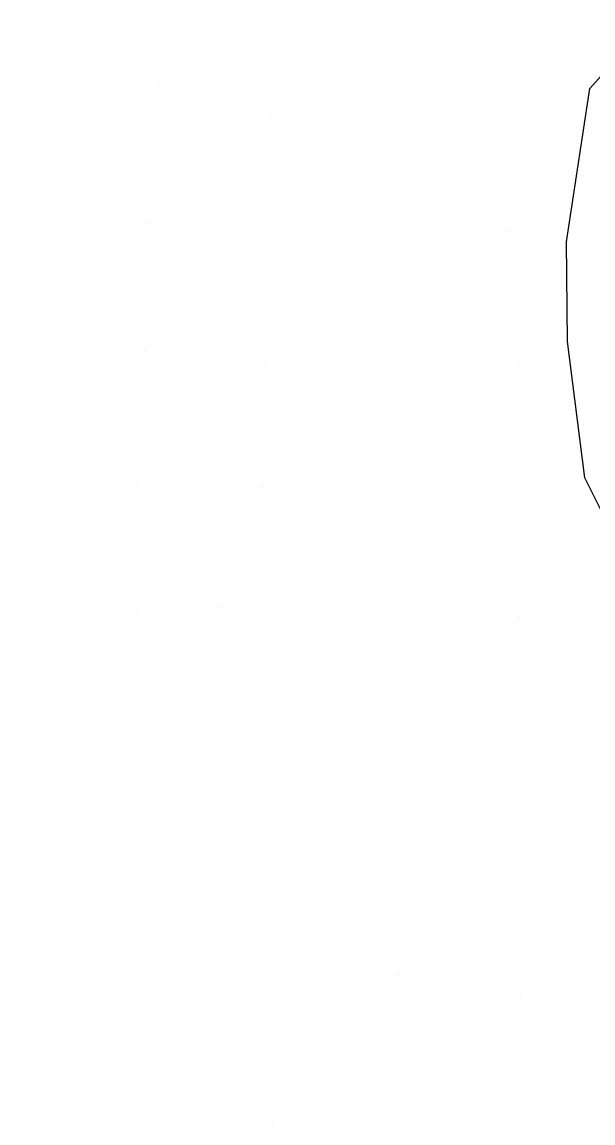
# Model space of a CAD drawing. Extents: x 1497074 to 1501343, y 481943 to 486114.
# Drawn here: x 1499317.8 to 1499408.8, y 485454.4 to 485629.8 of the extents above; entities that cross this region are included whole.
import ezdxf

# ---------------------------------------------------------------- set-up
doc = ezdxf.new("R2010")
doc.units = 0
doc.layers.add('PH Exist DTM Obscure Area', color=7, linetype='Continuous')
doc.layers.add('PH Exist DTM Point', color=7, linetype='Continuous')

msp = doc.modelspace()

# ---------------------------------------------------------------- linework, layer by layer
at = {"layer": 'PH Exist DTM Obscure Area'}
msp.add_lwpolyline([(1499513.88, 485522.34), (1499499.82, 485534.89), (1499487.92, 485541.54), (1499473.27, 485539.8), (1499461.8, 485530.28), (1499448.73, 485521.23), (1499437.28, 485517.32), (1499425.92, 485526.9), (1499415.81, 485540.51), (1499407.45, 485557.14), (1499404.7, 485578.88), (1499404.54, 485594.77), (1499408.26, 485619.21), (1499412.87, 485624.37), (1499425.41, 485630.45)], dxfattribs=at)
at = {"layer": 'PH Exist DTM Point'}
for p, q in [((1499339.66, 485619.98), (1499339.66, 485619.98)), ((1499376.47, 485615.53), (1499376.47, 485615.53)), ((1499357.42, 485614.64), (1499357.42, 485614.64)), ((1499397.72, 485614.41), (1499397.72, 485614.41)), ((1499337.66, 485597.73), (1499337.66, 485597.73)), ((1499376.24, 485596.4), (1499376.24, 485596.4)), ((1499395.41, 485596.4), (1499395.41, 485596.4)), ((1499356.92, 485595.13), (1499356.92, 485595.13)), ((1499337.26, 485577.29), (1499337.26, 485577.29)), ((1499376.24, 485576.15), (1499376.24, 485576.15)), ((1499356.62, 485575.4), (1499356.62, 485575.4)), ((1499396.95, 485575.1), (1499396.95, 485575.1)), ((1499374.78, 485557.43), (1499374.78, 485557.43)), ((1499336.2, 485556.1), (1499336.2, 485556.1)), ((1499356.25, 485555.72), (1499356.25, 485555.72)), ((1499317.8, 485554.35), (1499317.8, 485554.35)), ((1499395.6, 485554.22), (1499395.6, 485554.22)), ((1499379.8, 485539.54), (1499379.8, 485539.54)), ((1499336.14, 485536.07), (1499336.14, 485536.07)), ((1499349.09, 485536.45), (1499349.09, 485536.45)), ((1499397, 485535.06), (1499397, 485535.06)), ((1499336.83, 485516.93), (1499336.83, 485516.93)), ((1499378.42, 485516.94), (1499378.42, 485516.94)), ((1499356.97, 485515.08), (1499356.97, 485515.08)), ((1499397.9, 485514.25), (1499397.9, 485514.25)), ((1499378.37, 485498.53), (1499378.37, 485498.53)), ((1499336.73, 485496.72), (1499336.73, 485496.72)), ((1499317.9, 485494.25), (1499317.9, 485494.25)), ((1499356.82, 485495.22), (1499356.82, 485495.22)), ((1499397.51, 485494.61), (1499397.51, 485494.61)), ((1499377.89, 485478), (1499377.89, 485478)), ((1499335.72, 485476.21), (1499335.72, 485476.21)), ((1499356.99, 485475.07), (1499356.99, 485475.07)), ((1499397.27, 485474.82), (1499397.27, 485474.82)), ((1499318.91, 485473.35), (1499318.91, 485473.35)), ((1499336.74, 485457.38), (1499336.74, 485457.38)), ((1499377.29, 485457.33), (1499377.29, 485457.33)), ((1499357.68, 485454.45), (1499357.68, 485454.45)), ((1499397.79, 485454.35), (1499397.79, 485454.35))]:
    msp.add_line(p, q, dxfattribs=at)

doc.saveas('drawing.dxf')
